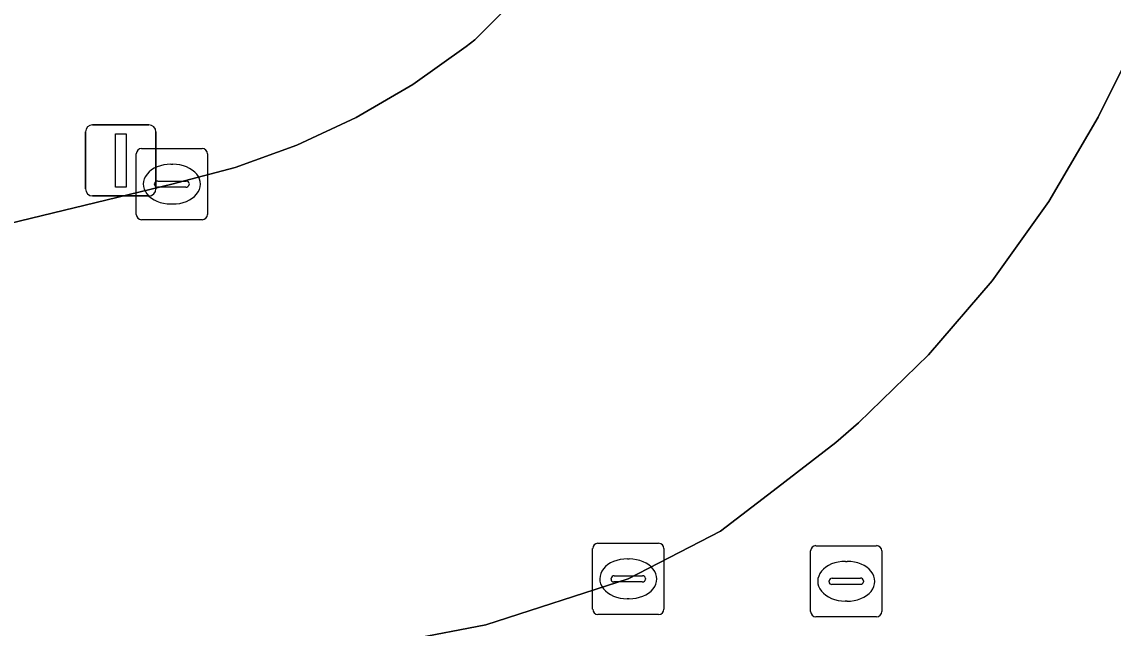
# Model space of a CAD drawing. Extents: x 158031 to 159244, y 380104 to 381214.
# Drawn here: x 158593.58 to 158608.91, y 381078 to 381086.52 of the extents above; entities that cross this region are included whole.
import ezdxf

# ---------------------------------------------------------------- set-up
doc = ezdxf.new("R2010")
doc.units = 0
for name, color, linetype in [('IMGEO_Brandkraan', 7, 'Continuous'), ('IMGEO_Kolk', 7, 'Continuous'), ('IMGEO_Lichtmast', 7, 'Continuous'), ('IMGEO_Rijbaan_lokaal_open', 7, 'Continuous'), ('IMGEO_Voetpad_open', 7, 'Continuous')]:
    doc.layers.add(name, color=color, linetype=linetype)

msp = doc.modelspace()

# ---------------------------------------------------------------- linework, layer by layer
at = {"layer": 'IMGEO_Brandkraan'}
for p, q in [((158604.659, 381078.229), (158604.659, 381079.081)), ((158604.734, 381079.155), (158605.586, 381079.155)), ((158605.66, 381079.081), (158605.66, 381078.229)), ((158605.147, 381078.935), (158605.172, 381078.935)), ((158604.918, 381078.649), (158604.918, 381078.661)), ((158605.356, 381078.612), (158604.958, 381078.612)), ((158604.961, 381078.698), (158605.359, 381078.698)), ((158605.402, 381078.661), (158605.402, 381078.649)), ((158605.17, 381078.375), (158605.145, 381078.375)), ((158605.586, 381078.155), (158604.734, 381078.155))]:
    msp.add_line(p, q, dxfattribs=at)
for points in [[(158604.659, 381078.229), (158604.659, 381079.081)], [(158604.734, 381079.155), (158605.586, 381079.155)], [(158605.66, 381079.081), (158605.66, 381078.229)], [(158605.586, 381078.155), (158604.734, 381078.155)]]:
    msp.add_lwpolyline(points, dxfattribs=at)
for centre, radius, start, end in [((158604.736, 381079.079), 0.0765, 91.552, 178.448), ((158604.736, 381079.079), 0.0765, 91.552, 178.448), ((158605.584, 381079.079), 0.0765, 1.552, 88.448), ((158605.584, 381079.079), 0.0765, 1.552, 88.448), ((158604.958, 381078.658), 0.0403, 85.8775, 175.7526), ((158604.955, 381078.648), 0.0366, 178.938, 274.7102), ((158605.359, 381078.655), 0.043, 264.8664, 352.4533), ((158605.363, 381078.66), 0.0386, 1.7309, 96.639), ((158604.736, 381078.231), 0.0765, 181.552, 268.448), ((158604.736, 381078.231), 0.0765, 181.552, 268.448), ((158605.584, 381078.231), 0.0765, 271.552, 358.448), ((158605.584, 381078.231), 0.0765, 271.552, 358.448)]:
    msp.add_arc(centre, radius, start, end, dxfattribs=at)
for centre, major_axis, ratio, start_param, end_param in [((158605.146, 381078.655), (-0.387, 0.002), 0.722429, 4.712389, 7.853982), ((158605.171, 381078.655), (-0.39, 0.002), 0.717154, 1.570796, 4.712389)]:
    msp.add_ellipse(centre, major_axis=major_axis, ratio=ratio, start_param=start_param, end_param=end_param, dxfattribs=at)
at = {"layer": 'IMGEO_Kolk'}
for p, q in [((158595.185, 381083.811), (158595.185, 381084.663)), ((158595.26, 381084.737), (158596.112, 381084.737)), ((158596.186, 381084.663), (158596.186, 381083.811)), ((158595.673, 381084.517), (158595.698, 381084.517)), ((158595.444, 381084.231), (158595.444, 381084.243)), ((158595.882, 381084.194), (158595.484, 381084.194)), ((158595.487, 381084.28), (158595.885, 381084.28)), ((158595.928, 381084.243), (158595.928, 381084.231)), ((158595.696, 381083.957), (158595.671, 381083.957)), ((158596.112, 381083.737), (158595.26, 381083.737)), ((158601.597, 381078.263), (158601.597, 381079.115)), ((158601.672, 381079.189), (158602.524, 381079.189)), ((158602.598, 381079.115), (158602.598, 381078.263)), ((158602.085, 381078.969), (158602.11, 381078.969)), ((158601.856, 381078.683), (158601.856, 381078.695)), ((158602.294, 381078.646), (158601.896, 381078.646)), ((158601.899, 381078.732), (158602.297, 381078.732)), ((158602.34, 381078.695), (158602.34, 381078.683)), ((158602.108, 381078.409), (158602.083, 381078.409)), ((158602.524, 381078.189), (158601.672, 381078.189))]:
    msp.add_line(p, q, dxfattribs=at)
for points in [[(158595.185, 381083.811), (158595.185, 381084.663)], [(158595.26, 381084.737), (158596.112, 381084.737)], [(158596.186, 381084.663), (158596.186, 381083.811)], [(158596.112, 381083.737), (158595.26, 381083.737)], [(158601.597, 381078.263), (158601.597, 381079.115)], [(158601.672, 381079.189), (158602.524, 381079.189)], [(158602.598, 381079.115), (158602.598, 381078.263)], [(158602.524, 381078.189), (158601.672, 381078.189)]]:
    msp.add_lwpolyline(points, dxfattribs=at)
for centre, radius, start, end in [((158595.262, 381084.661), 0.0765, 91.552, 178.448), ((158595.262, 381084.661), 0.0765, 91.552, 178.448), ((158596.11, 381084.661), 0.0765, 1.552, 88.448), ((158596.11, 381084.661), 0.0765, 1.552, 88.448), ((158595.889, 381084.242), 0.0386, 1.7309, 96.639), ((158595.484, 381084.24), 0.0403, 85.8775, 175.7526), ((158595.481, 381084.23), 0.0366, 178.938, 274.7102), ((158595.885, 381084.237), 0.043, 264.8664, 352.4533), ((158595.262, 381083.813), 0.0765, 181.552, 268.448), ((158595.262, 381083.813), 0.0765, 181.552, 268.448), ((158596.11, 381083.813), 0.0765, 271.552, 358.448), ((158596.11, 381083.813), 0.0765, 271.552, 358.448), ((158601.674, 381079.113), 0.0765, 91.552, 178.448), ((158601.674, 381079.113), 0.0765, 91.552, 178.448), ((158602.522, 381079.113), 0.0765, 1.552, 88.448), ((158602.522, 381079.113), 0.0765, 1.552, 88.448), ((158601.896, 381078.692), 0.0403, 85.8775, 175.7526), ((158601.893, 381078.682), 0.0366, 178.938, 274.7102), ((158602.297, 381078.689), 0.043, 264.8664, 352.4533), ((158602.301, 381078.694), 0.0386, 1.7309, 96.639), ((158601.674, 381078.265), 0.0765, 181.552, 268.448), ((158601.674, 381078.265), 0.0765, 181.552, 268.448), ((158602.522, 381078.265), 0.0765, 271.552, 358.448), ((158602.522, 381078.265), 0.0765, 271.552, 358.448)]:
    msp.add_arc(centre, radius, start, end, dxfattribs=at)
for centre, major_axis, ratio, start_param, end_param in [((158595.672, 381084.237), (-0.387, 0.002), 0.722429, 4.712389, 7.853982), ((158595.697, 381084.237), (-0.39, 0.002), 0.717154, 1.570796, 4.712389), ((158602.084, 381078.689), (-0.387, 0.002), 0.722429, 4.712389, 7.853982), ((158602.109, 381078.689), (-0.39, 0.002), 0.717154, 1.570796, 4.712389)]:
    msp.add_ellipse(centre, major_axis=major_axis, ratio=ratio, start_param=start_param, end_param=end_param, dxfattribs=at)
at = {"layer": 'IMGEO_Lichtmast'}
for p, q in [((158594.573, 381085.07), (158595.363, 381085.07)), ((158595.363, 381085.07), (158594.573, 381085.07)), ((158594.473, 381084.17), (158594.473, 381084.97)), ((158594.473, 381084.97), (158594.473, 381084.17)), ((158595.463, 381084.97), (158595.463, 381084.17)), ((158595.463, 381084.17), (158595.463, 381084.97)), ((158595.363, 381084.07), (158594.573, 381084.07)), ((158594.573, 381084.07), (158595.363, 381084.07))]:
    msp.add_line(p, q, dxfattribs=at)
msp.add_lwpolyline([(158594.893, 381084.945), (158595.043, 381084.945), (158595.043, 381084.195), (158594.893, 381084.195), (158594.893, 381084.945)], dxfattribs=at)
for centre, start, end in [((158594.573, 381084.97), 90, 180), ((158594.573, 381084.97), 90, 180), ((158595.363, 381084.97), 0, 90), ((158595.363, 381084.97), 360, 90), ((158594.573, 381084.17), 180, 270), ((158594.573, 381084.17), 180, 270), ((158595.363, 381084.17), 270, 0), ((158595.363, 381084.17), 270, 0)]:
    msp.add_arc(centre, 0.1, start, end, dxfattribs=at)
at = {"layer": 'IMGEO_Rijbaan_lokaal_open'}
for points in [[(158568.864, 381070.58), (158580.428, 381073.343), (158587.479, 381075.049), (158589.21, 381075.467), (158599.023, 381077.837), (158600.097, 381078.045), (158602.098, 381078.689), (158603.392, 381079.359), (158604.131, 381079.925), (158605.012, 381080.604), (158605.331, 381080.883), (158606.314, 381081.839), (158607.207, 381082.878), (158608.004, 381083.994), (158608.698, 381085.176), (158609.045, 381085.876), (158609.942, 381088.927), (158610.506, 381091.686), (158611.001, 381094.812), (158612.367, 381103.433), (158614.975, 381119.293)], [(158607.211, 381115.249), (158606.064, 381108.035), (158604.343, 381097.209), (158603.508, 381092.054), (158603.485, 381091.892), (158603.352, 381091.233), (158603.161, 381090.589), (158602.914, 381089.964), (158602.611, 381089.364), (158602.256, 381088.793), (158601.852, 381088.256), (158601.49, 381087.822), (158599.942, 381086.266), (158599.82, 381086.17), (158599.069, 381085.638), (158598.274, 381085.175), (158597.44, 381084.785), (158596.576, 381084.471), (158595.686, 381084.236), (158579.816, 381080.39)]]:
    msp.add_lwpolyline(points, dxfattribs=at)
at = {"layer": 'IMGEO_Voetpad_open'}
for points in [[(158596.64, 381090.602), (158597.288, 381087.773), (158576.753, 381082.966), (158577.538, 381079.869), (158579.816, 381080.39), (158595.686, 381084.236), (158596.576, 381084.471), (158597.44, 381084.785), (158598.274, 381085.175), (158599.069, 381085.638), (158599.82, 381086.17), (158599.942, 381086.266), (158601.49, 381087.822)], [(158609.045, 381085.876), (158608.698, 381085.176), (158608.004, 381083.994), (158607.207, 381082.878), (158606.314, 381081.839), (158605.331, 381080.883), (158605.012, 381080.604), (158604.131, 381079.925), (158603.392, 381079.359), (158602.098, 381078.689), (158600.097, 381078.045), (158599.023, 381077.837), (158599.067, 381077.642), (158599.323, 381076.493), (158591.805, 381074.683), (158591.67, 381075.075), (158587.806, 381074.112), (158587.479, 381075.049), (158580.428, 381073.343), (158568.864, 381070.58)]]:
    msp.add_lwpolyline(points, dxfattribs=at)

doc.saveas('drawing.dxf')
